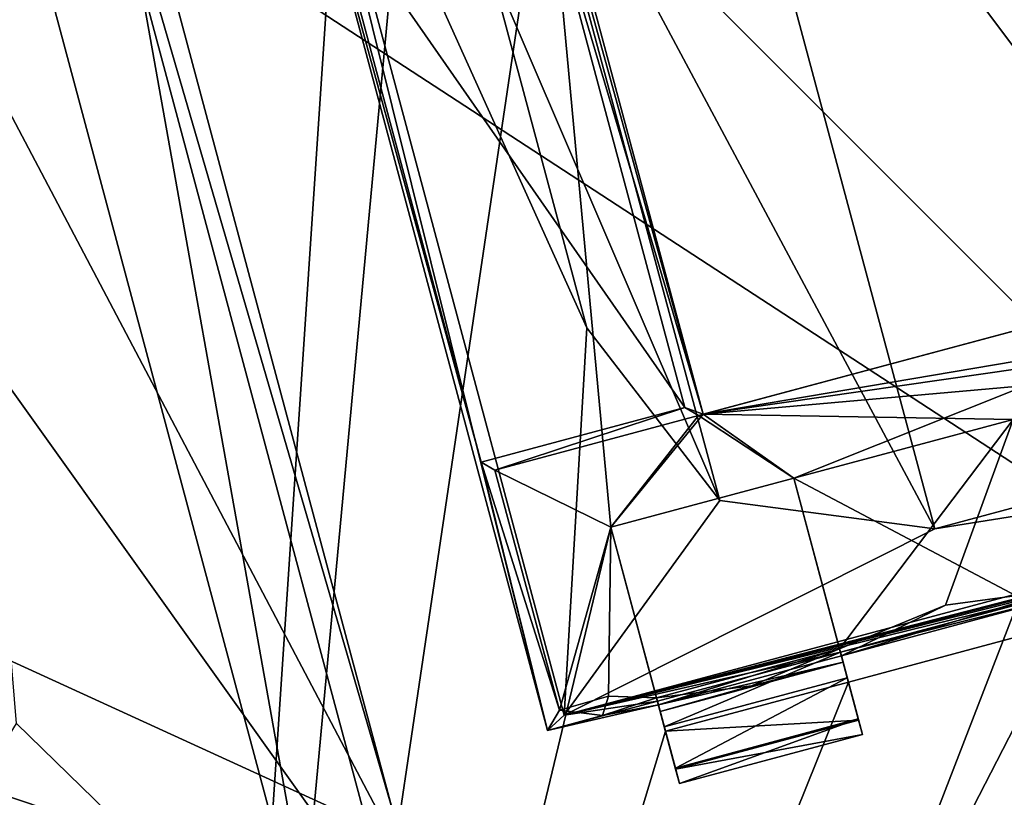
# Model space of a CAD drawing. Header units: millimetres. Extents: x -78 to 78, y -78 to 78.
# Tile 335 of 449: x 61.15 to 63.75, y 15.03 to 17.08. Entities that reach past the tile are written whole.
import ezdxf

# ---------------------------------------------------------------- set-up
doc = ezdxf.new("R2010")
doc.units = ezdxf.units.MM
doc.header["$LTSCALE"] = 41.718519
for name, color, linetype in [('1262', 7, 'CONTINUOUS'), ('1334', 7, 'CONTINUOUS'), ('1346', 7, 'CONTINUOUS'), ('1377', 7, 'CONTINUOUS'), ('1394', 7, 'CONTINUOUS'), ('1417', 7, 'CONTINUOUS'), ('1465', 7, 'CONTINUOUS'), ('1745', 7, 'CONTINUOUS'), ('1769', 7, 'CONTINUOUS'), ('2704', 7, 'CONTINUOUS'), ('2720', 7, 'CONTINUOUS'), ('2737', 7, 'CONTINUOUS'), ('328', 7, 'CONTINUOUS'), ('344', 7, 'CONTINUOUS'), ('4573', 7, 'CONTINUOUS'), ('4583', 7, 'CONTINUOUS'), ('4584', 7, 'CONTINUOUS'), ('4597', 7, 'CONTINUOUS'), ('4598', 7, 'CONTINUOUS'), ('4615', 7, 'CONTINUOUS'), ('4617', 7, 'CONTINUOUS'), ('4630', 7, 'CONTINUOUS'), ('4631', 7, 'CONTINUOUS'), ('4634', 7, 'CONTINUOUS'), ('4635', 7, 'CONTINUOUS'), ('4644', 7, 'CONTINUOUS'), ('4654', 7, 'CONTINUOUS'), ('4655', 7, 'CONTINUOUS'), ('4656', 7, 'CONTINUOUS'), ('4657', 7, 'CONTINUOUS'), ('4658', 7, 'CONTINUOUS'), ('4669', 7, 'CONTINUOUS'), ('4670', 7, 'CONTINUOUS'), ('4682', 7, 'CONTINUOUS'), ('4697', 7, 'CONTINUOUS'), ('4724', 7, 'CONTINUOUS'), ('4726', 7, 'CONTINUOUS')]:
    doc.layers.add(name, color=color, linetype=linetype)

msp = doc.modelspace()

# ---------------------------------------------------------------- linework, layer by layer
at = {"layer": '1262', "color": 7, "linetype": 'CONTINUOUS'}
msp.add_3dface([(61.9626, 14.4268, 22.2), (58.1301, 10.3116, 23.7), (61.1437, 15.2242, 22.2), (61.9626, 14.4268, 22.2)], dxfattribs=at)
at = {"layer": '1334', "color": 7, "linetype": 'CONTINUOUS'}
msp.add_3dface([(59.5557, 10.8032, 26.0387), (61.8461, 14.2311, 23.3613), (60.964, 15.0848, 23.3613), (59.5557, 10.8032, 26.0387)], dxfattribs=at)
at = {"layer": '1346', "color": 7, "linetype": 'CONTINUOUS'}
for points in [[(61.9626, 14.4268, 22.2), (61.1437, 15.2242, 22.2), (60.8746, 18.4874, 22.2), (61.9626, 14.4268, 22.2)], [(61.9626, 14.4268, 22.2), (60.8746, 18.4874, 22.2), (61.3085, 18.084, 22.2), (61.9626, 14.4268, 22.2)], [(62.1368, 14.9931, 22.2), (61.9626, 14.4268, 22.2), (61.3085, 18.084, 22.2), (62.1368, 14.9931, 22.2)], [(63.0151, 13.9661, 22.2), (62.7491, 14.6395, 22.2), (65.8401, 15.4677, 22.2), (63.0151, 13.9661, 22.2)], [(64.169, 13.9075, 22.2), (63.0151, 13.9661, 22.2), (65.8401, 15.4677, 22.2), (64.169, 13.9075, 22.2)]]:
    msp.add_3dface(points, dxfattribs=at)
at = {"layer": '1377', "color": 7, "linetype": 'CONTINUOUS'}
for points in [[(60.9652, 16.3356, 23.2), (62.1401, 14.6903, 23.2), (61.16, 18.3479, 23.2), (60.9652, 16.3356, 23.2)], [(62.1368, 14.9931, 23.2), (61.3085, 18.084, 23.2), (61.16, 18.3479, 23.2), (62.1368, 14.9931, 23.2)], [(62.1401, 14.6903, 23.2), (62.1368, 14.9931, 23.2), (61.16, 18.3479, 23.2), (62.1401, 14.6903, 23.2)], [(65.8401, 15.4677, 23.2), (62.7491, 14.6395, 23.2), (64.1276, 14.2225, 23.2), (65.8401, 15.4677, 23.2)]]:
    msp.add_3dface(points, dxfattribs=at)
at = {"layer": '1394', "color": 7, "linetype": 'CONTINUOUS'}
for points in [[(60.4391, 16.1946, 23.3613), (61.16, 18.3479, 23.2), (60.3388, 17.4181, 23.3613), (60.4391, 16.1946, 23.3613)], [(60.9652, 16.3356, 23.2), (61.16, 18.3479, 23.2), (60.4391, 16.1946, 23.3613), (60.9652, 16.3356, 23.2)], [(62.1401, 14.6903, 23.2), (60.9652, 16.3356, 23.2), (60.964, 15.0848, 23.3613), (62.1401, 14.6903, 23.2)], [(61.8461, 14.2311, 23.3613), (62.1401, 14.6903, 23.2), (60.964, 15.0848, 23.3613), (61.8461, 14.2311, 23.3613)]]:
    msp.add_3dface(points, dxfattribs=at)
at = {"layer": '1417', "color": 7, "linetype": 'CONTINUOUS'}
for points in [[(65.8401, 15.4677, 22.2), (62.7491, 14.6395, 22.2), (65.8401, 15.4677, 23.2), (65.8401, 15.4677, 22.2)], [(62.7491, 14.6395, 22.2), (62.7491, 14.6395, 23.2), (65.8401, 15.4677, 23.2), (62.7491, 14.6395, 22.2)]]:
    msp.add_3dface(points, dxfattribs=at)
at = {"layer": '1465', "color": 7, "linetype": 'CONTINUOUS'}
for points in [[(62.1368, 14.9931, 22.2), (61.3085, 18.084, 22.2), (62.1368, 14.9931, 23.2), (62.1368, 14.9931, 22.2)], [(62.1368, 14.9931, 23.2), (61.3085, 18.084, 22.2), (61.3085, 18.084, 23.2), (62.1368, 14.9931, 23.2)]]:
    msp.add_3dface(points, dxfattribs=at)
at = {"layer": '1745', "linetype": 'CONTINUOUS'}
for points in [[(69.7599, 30.9897, 28.7), (56.7696, 51.03, 28.7), (56.7695, 10.7164, 28.7), (69.7599, 30.9897, 28.7)], [(75.9193, 7.9475, 28.7), (69.7599, 30.9897, 28.7), (53.7937, -21.0684, 28.7), (75.9193, 7.9475, 28.7)], [(53.7937, -21.0684, 28.7), (69.7599, 30.9897, 28.7), (56.7669, -10.73, 28.7), (53.7937, -21.0684, 28.7)], [(56.7669, -10.73, 28.7), (69.7599, 30.9897, 28.7), (57.7718, -0.0089, 28.7), (56.7669, -10.73, 28.7)], [(57.7718, -0.0089, 28.7), (69.7599, 30.9897, 28.7), (56.7695, 10.7164, 28.7), (57.7718, -0.0089, 28.7)]]:
    msp.add_3dface(points, dxfattribs=at)
at = {"layer": '1769', "linetype": 'CONTINUOUS'}
for points in [[(68.005, 27.6073, 26.2), (72.6977, 10.0938, 26.2), (60.6528, 24.562, 26.2), (68.005, 27.6073, 26.2)], [(60.6528, 24.562, 26.2), (72.6977, 10.0938, 26.2), (58.2182, 22.9916, 26.2), (60.6528, 24.562, 26.2)], [(72.6977, 10.0938, 26.2), (56.4893, 20.6607, 26.2), (58.2182, 22.9916, 26.2), (72.6977, 10.0938, 26.2)], [(72.6977, 10.0938, 26.2), (55.6942, 17.8776, 26.2), (56.4893, 20.6607, 26.2), (72.6977, 10.0938, 26.2)], [(72.6977, 10.0938, 26.2), (64.8079, 9.0551, 26.2), (55.6942, 17.8776, 26.2), (72.6977, 10.0938, 26.2)], [(64.8079, 9.0551, 26.2), (55.9316, 14.9868, 26.2), (55.6942, 17.8776, 26.2), (64.8079, 9.0551, 26.2)]]:
    msp.add_3dface(points, dxfattribs=at)
at = {"layer": '2704', "linetype": 'CONTINUOUS'}
for points in [[(61.5456, 10.8774, 21.67), (62.0377, 18.2605, 21.67), (58.707, 21.4384, 21.67), (61.5456, 10.8774, 21.67)], [(62.1818, 17.7226, 21.67), (62.0377, 18.2605, 21.67), (61.5456, 10.8774, 21.67), (62.1818, 17.7226, 21.67)], [(62.5417, 17.586, 21.67), (62.1818, 17.7226, 21.67), (61.5456, 10.8774, 21.67), (62.5417, 17.586, 21.67)], [(62.7124, 15.7424, 21.67), (62.5417, 17.586, 21.67), (61.5456, 10.8774, 21.67), (62.7124, 15.7424, 21.67)], [(62.9558, 16.0406, 21.67), (62.5417, 17.586, 21.67), (62.7124, 15.7424, 21.67), (62.9558, 16.0406, 21.67)], [(64.9606, 16.5777, 21.67), (62.9558, 16.0406, 21.67), (65.3204, 16.4412, 21.67), (64.9606, 16.5777, 21.67)], [(65.3204, 16.4412, 21.67), (62.9558, 16.0406, 21.67), (64.8374, 16.3118, 21.67), (65.3204, 16.4412, 21.67)], [(62.9558, 16.0406, 21.67), (64.2579, 16.1565, 21.67), (64.8374, 16.3118, 21.67), (62.9558, 16.0406, 21.67)], [(62.9558, 16.0406, 21.67), (63.7749, 16.0271, 21.67), (64.2579, 16.1565, 21.67), (62.9558, 16.0406, 21.67)], [(63.1954, 15.8718, 21.67), (62.9558, 16.0406, 21.67), (62.7124, 15.7424, 21.67), (63.1954, 15.8718, 21.67)], [(62.9558, 16.0406, 21.67), (63.1954, 15.8718, 21.67), (63.7749, 16.0271, 21.67), (62.9558, 16.0406, 21.67)], [(63.7749, 16.0271, 21.67), (63.1954, 15.8718, 21.67), (63.9191, 15.4892, 21.67), (63.7749, 16.0271, 21.67)], [(64.65, 1.5817, 21.67), (65.4645, 15.9033, 21.67), (61.5456, 10.8774, 21.67), (64.65, 1.5817, 21.67)], [(65.4645, 15.9033, 21.67), (64.9816, 15.7739, 21.67), (61.5456, 10.8774, 21.67), (65.4645, 15.9033, 21.67)], [(63.1954, 15.8718, 21.67), (63.3395, 15.3339, 21.67), (63.9191, 15.4892, 21.67), (63.1954, 15.8718, 21.67)], [(64.9816, 15.7739, 21.67), (64.402, 15.6186, 21.67), (61.5456, 10.8774, 21.67), (64.9816, 15.7739, 21.67)], [(62.8565, 15.2045, 21.67), (62.7124, 15.7424, 21.67), (61.5456, 10.8774, 21.67), (62.8565, 15.2045, 21.67)], [(64.402, 15.6186, 21.67), (63.9191, 15.4892, 21.67), (61.5456, 10.8774, 21.67), (64.402, 15.6186, 21.67)], [(63.9191, 15.4892, 21.67), (63.3395, 15.3339, 21.67), (61.5456, 10.8774, 21.67), (63.9191, 15.4892, 21.67)], [(63.3395, 15.3339, 21.67), (62.8565, 15.2045, 21.67), (61.5456, 10.8774, 21.67), (63.3395, 15.3339, 21.67)]]:
    msp.add_3dface(points, dxfattribs=at)
at = {"layer": '2720', "linetype": 'CONTINUOUS'}
for points in [[(66.5547, 21.688, 20.074), (69.1341, 10.9737, 20.074), (58.725, 21.3895, 20.074), (66.5547, 21.688, 20.074)], [(69.1341, 10.9737, 20.074), (69.9999, -0.0001, 20.074), (58.725, 21.3895, 20.074), (69.1341, 10.9737, 20.074)], [(58.725, 21.3895, 20.074), (69.9999, -0.0001, 20.074), (62.4999, -0.0001, 20.074), (58.725, 21.3895, 20.074)]]:
    msp.add_3dface(points, dxfattribs=at)
at = {"layer": '2737', "linetype": 'CONTINUOUS'}
for points in [[(61.5456, 10.8774, 21.67), (58.707, 21.4384, 21.67), (58.725, 21.3895, 20.074), (61.5456, 10.8774, 21.67)], [(61.5456, 10.8774, 21.67), (58.725, 21.3895, 20.074), (62.4999, -0.0001, 20.074), (61.5456, 10.8774, 21.67)]]:
    msp.add_3dface(points, dxfattribs=at)
at = {"layer": '328', "linetype": 'CONTINUOUS'}
for points in [[(15.5, 30, 15), (32.5, 30, 15), (72.3187, 15.3427, 15), (15.5, 30, 15)], [(47.5, -30, 15), (15.5, 30, 15), (67, -30, 15), (47.5, -30, 15)], [(67, -30, 15), (15.5, 30, 15), (67.5, -30, 15), (67, -30, 15)], [(67.5, -30, 15), (15.5, 30, 15), (72.3187, -15.3427, 15), (67.5, -30, 15)], [(72.3187, -15.3427, 15), (15.5, 30, 15), (73.9493, 0, 15), (72.3187, -15.3427, 15)], [(73.9493, 0, 15), (15.5, 30, 15), (72.3187, 15.3427, 15), (73.9493, 0, 15)], [(32.5, 30, 15), (47.5, 30, 15), (72.3187, 15.3427, 15), (32.5, 30, 15)], [(47.5, 30, 15), (67, 30, 15), (72.3187, 15.3427, 15), (47.5, 30, 15)]]:
    msp.add_3dface(points, dxfattribs=at)
at = {"layer": '344', "linetype": 'CONTINUOUS'}
for points in [[(47.5, 30, 16.5), (15.5, -30, 16.5), (67, 30, 16.5), (47.5, 30, 16.5)], [(67, 30, 16.5), (15.5, -30, 16.5), (67.5, 30, 16.5), (67, 30, 16.5)], [(67.5, 30, 16.5), (15.5, -30, 16.5), (72.3187, 15.3427, 16.5), (67.5, 30, 16.5)], [(72.3187, 15.3427, 16.5), (15.5, -30, 16.5), (73.9493, 0, 16.5), (72.3187, 15.3427, 16.5)]]:
    msp.add_3dface(points, dxfattribs=at)
at = {"layer": '4573', "linetype": 'CONTINUOUS'}
for points in [[(62.5298, 17.5829, 21.845), (62.9558, 16.0406, 21.67), (62.5088, 17.5465, 22.27), (62.5298, 17.5829, 21.845)], [(62.5417, 17.586, 21.67), (62.9558, 16.0406, 21.67), (62.5298, 17.5829, 21.845), (62.5417, 17.586, 21.67)], [(62.5088, 17.5465, 22.27), (62.9558, 16.0406, 21.67), (62.9075, 16.0584, 22.27), (62.5088, 17.5465, 22.27)], [(62.9558, 16.0406, 21.67), (62.9439, 16.0374, 21.845), (62.9075, 16.0584, 22.27), (62.9558, 16.0406, 21.67)]]:
    msp.add_3dface(points, dxfattribs=at)
at = {"layer": '4583', "linetype": 'CONTINUOUS'}
for points in [[(62.9439, 16.0374, 21.845), (64.9606, 16.5777, 21.67), (64.9724, 16.5809, 21.845), (62.9439, 16.0374, 21.845)], [(62.9558, 16.0406, 21.67), (64.9606, 16.5777, 21.67), (62.9439, 16.0374, 21.845), (62.9558, 16.0406, 21.67)]]:
    msp.add_3dface(points, dxfattribs=at)
at = {"layer": '4584', "linetype": 'CONTINUOUS'}
for points in [[(62.8565, 15.2045, 21.67), (63.3395, 15.3339, 21.67), (63.3665, 15.2332, 21.7623), (62.8565, 15.2045, 21.67)], [(62.8565, 15.2045, 21.67), (63.3665, 15.2332, 21.7623), (62.8835, 15.1038, 21.7623), (62.8565, 15.2045, 21.67)], [(63.3665, 15.2332, 21.7623), (63.3765, 15.1957, 21.896), (62.8835, 15.1038, 21.7623), (63.3665, 15.2332, 21.7623)], [(63.3765, 15.1957, 21.896), (62.8936, 15.0663, 21.896), (62.8835, 15.1038, 21.7623), (63.3765, 15.1957, 21.896)]]:
    msp.add_3dface(points, dxfattribs=at)
at = {"layer": '4597', "linetype": 'CONTINUOUS'}
for points in [[(62.7124, 15.7424, 21.67), (62.8565, 15.2045, 21.67), (62.8835, 15.1038, 21.7623), (62.7124, 15.7424, 21.67)], [(62.7124, 15.7424, 21.845), (62.7124, 15.7424, 21.67), (62.8835, 15.1038, 21.7623), (62.7124, 15.7424, 21.845)], [(62.8329, 15.2926, 21.8612), (62.7124, 15.7424, 21.845), (62.8835, 15.1038, 21.7623), (62.8329, 15.2926, 21.8612)], [(62.8426, 15.2565, 22.1557), (62.8329, 15.2926, 21.8612), (62.8936, 15.0663, 21.896), (62.8426, 15.2565, 22.1557)], [(62.8936, 15.0663, 21.896), (62.8329, 15.2926, 21.8612), (62.8835, 15.1038, 21.7623), (62.8936, 15.0663, 21.896)], [(62.8353, 15.2836, 22.6698), (62.8379, 15.274, 22.4493), (62.8536, 15.2153, 22.652), (62.8353, 15.2836, 22.6698)], [(62.8379, 15.274, 22.4493), (62.8426, 15.2565, 22.1557), (62.8936, 15.0663, 22.421), (62.8379, 15.274, 22.4493)], [(62.8536, 15.2153, 22.652), (62.8379, 15.274, 22.4493), (62.8827, 15.107, 22.5598), (62.8536, 15.2153, 22.652)], [(62.8827, 15.107, 22.5598), (62.8379, 15.274, 22.4493), (62.8936, 15.0663, 22.421), (62.8827, 15.107, 22.5598)], [(62.8936, 15.0663, 22.421), (62.8426, 15.2565, 22.1557), (62.8936, 15.0663, 21.896), (62.8936, 15.0663, 22.421)]]:
    msp.add_3dface(points, dxfattribs=at)
at = {"layer": '4598', "linetype": 'CONTINUOUS'}
for points in [[(63.3395, 15.3339, 21.67), (63.1954, 15.8718, 21.67), (63.1954, 15.8718, 21.845), (63.3395, 15.3339, 21.67)], [(63.3665, 15.2332, 21.7623), (63.3395, 15.3339, 21.67), (63.1954, 15.8718, 21.845), (63.3665, 15.2332, 21.7623)], [(63.316, 15.4218, 21.8612), (63.3665, 15.2332, 21.7623), (63.1954, 15.8718, 21.845), (63.316, 15.4218, 21.8612)], [(63.316, 15.4218, 21.8612), (63.3256, 15.3859, 22.1542), (63.3765, 15.1957, 21.896), (63.316, 15.4218, 21.8612)], [(63.3665, 15.2332, 21.7623), (63.316, 15.4218, 21.8612), (63.3765, 15.1957, 21.896), (63.3665, 15.2332, 21.7623)], [(63.3209, 15.4034, 22.4493), (63.3183, 15.413, 22.6698), (63.3656, 15.2365, 22.5598), (63.3209, 15.4034, 22.4493)], [(63.3656, 15.2365, 22.5598), (63.3183, 15.413, 22.6698), (63.3366, 15.3447, 22.652), (63.3656, 15.2365, 22.5598)], [(63.3256, 15.3859, 22.1542), (63.3209, 15.4034, 22.4493), (63.3765, 15.1957, 22.421), (63.3256, 15.3859, 22.1542)], [(63.3765, 15.1957, 22.421), (63.3209, 15.4034, 22.4493), (63.3656, 15.2365, 22.5598), (63.3765, 15.1957, 22.421)], [(63.3765, 15.1957, 21.896), (63.3256, 15.3859, 22.1542), (63.3765, 15.1957, 22.421), (63.3765, 15.1957, 21.896)]]:
    msp.add_3dface(points, dxfattribs=at)
at = {"layer": '4615', "linetype": 'CONTINUOUS'}
for points in [[(63.1954, 15.8718, 21.67), (62.7124, 15.7424, 21.67), (63.1954, 15.8718, 21.845), (63.1954, 15.8718, 21.67)], [(63.1954, 15.8718, 21.845), (62.7124, 15.7424, 21.67), (62.7124, 15.7424, 21.845), (63.1954, 15.8718, 21.845)]]:
    msp.add_3dface(points, dxfattribs=at)
at = {"layer": '4617', "linetype": 'CONTINUOUS'}
for points in [[(62.9075, 16.0584, 22.27), (62.4066, 15.8934, 21.845), (62.3702, 15.9144, 22.27), (62.9075, 16.0584, 22.27)], [(62.9075, 16.0584, 22.27), (62.9439, 16.0374, 21.845), (62.4066, 15.8934, 21.845), (62.9075, 16.0584, 22.27)]]:
    msp.add_3dface(points, dxfattribs=at)
at = {"layer": '4630', "linetype": 'CONTINUOUS'}
for points in [[(63.316, 15.4218, 21.8612), (63.0833, 15.3242, 21.9003), (63.3256, 15.3859, 22.1542), (63.316, 15.4218, 21.8612)], [(62.8379, 15.274, 22.4493), (63.3209, 15.4034, 22.4493), (63.3256, 15.3859, 22.1542), (62.8379, 15.274, 22.4493)], [(62.8379, 15.274, 22.4493), (63.3256, 15.3859, 22.1542), (62.8426, 15.2565, 22.1557), (62.8379, 15.274, 22.4493)], [(63.3256, 15.3859, 22.1542), (63.0833, 15.3242, 21.9003), (62.8426, 15.2565, 22.1557), (63.3256, 15.3859, 22.1542)], [(63.0833, 15.3242, 21.9003), (62.8329, 15.2926, 21.8612), (62.8426, 15.2565, 22.1557), (63.0833, 15.3242, 21.9003)]]:
    msp.add_3dface(points, dxfattribs=at)
at = {"layer": '4631', "linetype": 'CONTINUOUS'}
for points in [[(63.3765, 15.1957, 21.896), (63.3765, 15.1957, 22.421), (62.8936, 15.0663, 21.896), (63.3765, 15.1957, 21.896)], [(63.3765, 15.1957, 22.421), (62.8936, 15.0663, 22.421), (62.8936, 15.0663, 21.896), (63.3765, 15.1957, 22.421)]]:
    msp.add_3dface(points, dxfattribs=at)
at = {"layer": '4634', "linetype": 'CONTINUOUS'}
for points in [[(62.9439, 16.0374, 21.845), (64.9724, 16.5809, 21.845), (63.1954, 15.8718, 21.845), (62.9439, 16.0374, 21.845)], [(63.1954, 15.8718, 21.845), (64.9724, 16.5809, 21.845), (63.7749, 16.0271, 21.845), (63.1954, 15.8718, 21.845)], [(62.9439, 16.0374, 21.845), (62.7124, 15.7424, 21.845), (62.4066, 15.8934, 21.845), (62.9439, 16.0374, 21.845)], [(62.9439, 16.0374, 21.845), (63.1954, 15.8718, 21.845), (62.7124, 15.7424, 21.845), (62.9439, 16.0374, 21.845)], [(63.316, 15.4218, 21.8612), (63.1954, 15.8718, 21.845), (63.7749, 16.0271, 21.845), (63.316, 15.4218, 21.8612)], [(63.5956, 15.537, 21.845), (63.316, 15.4218, 21.8612), (63.7749, 16.0271, 21.845), (63.5956, 15.537, 21.845)], [(63.8955, 15.5773, 21.8612), (63.5956, 15.537, 21.845), (63.7749, 16.0271, 21.845), (63.8955, 15.5773, 21.8612)], [(62.7124, 15.7424, 21.845), (62.5765, 15.2595, 21.845), (62.4066, 15.8934, 21.845), (62.7124, 15.7424, 21.845)], [(62.7065, 15.2965, 21.845), (62.5765, 15.2595, 21.845), (62.7124, 15.7424, 21.845), (62.7065, 15.2965, 21.845)], [(62.8329, 15.2926, 21.8612), (62.7065, 15.2965, 21.845), (62.7124, 15.7424, 21.845), (62.8329, 15.2926, 21.8612)]]:
    msp.add_3dface(points, dxfattribs=at)
at = {"layer": '4635', "linetype": 'CONTINUOUS'}
for points in [[(62.5088, 17.5465, 22.27), (62.9075, 16.0584, 22.27), (61.9715, 17.4025, 22.27), (62.5088, 17.5465, 22.27)], [(62.9075, 16.0584, 22.27), (62.3702, 15.9144, 22.27), (61.9715, 17.4025, 22.27), (62.9075, 16.0584, 22.27)]]:
    msp.add_3dface(points, dxfattribs=at)
at = {"layer": '4644', "linetype": 'CONTINUOUS'}
for points in [[(62.8353, 15.2836, 22.6698), (62.5456, 15.206, 22.67), (62.8379, 15.274, 22.4493), (62.8353, 15.2836, 22.6698)], [(62.5456, 15.206, 22.67), (62.6903, 15.2454, 22.46), (62.8379, 15.274, 22.4493), (62.5456, 15.206, 22.67)], [(62.5456, 15.206, 22.67), (62.5456, 15.206, 22.47), (62.6903, 15.2454, 22.46), (62.5456, 15.206, 22.67)]]:
    msp.add_3dface(points, dxfattribs=at)
at = {"layer": '4654', "linetype": 'CONTINUOUS'}
for points in [[(63.9004, 15.5587, 22.4493), (63.3209, 15.4034, 22.4493), (63.8955, 15.5773, 21.8612), (63.9004, 15.5587, 22.4493)], [(63.8955, 15.5773, 21.8612), (63.3209, 15.4034, 22.4493), (63.5956, 15.537, 21.845), (63.8955, 15.5773, 21.8612)], [(63.5956, 15.537, 21.845), (63.3209, 15.4034, 22.4493), (63.316, 15.4218, 21.8612), (63.5956, 15.537, 21.845)], [(62.8379, 15.274, 22.4493), (62.8329, 15.2926, 21.8612), (63.316, 15.4218, 21.8612), (62.8379, 15.274, 22.4493)], [(63.3209, 15.4034, 22.4493), (62.8379, 15.274, 22.4493), (63.316, 15.4218, 21.8612), (63.3209, 15.4034, 22.4493)], [(62.5765, 15.2595, 21.845), (62.7065, 15.2965, 21.845), (62.6903, 15.2454, 22.46), (62.5765, 15.2595, 21.845)], [(62.7065, 15.2965, 21.845), (62.8329, 15.2926, 21.8612), (62.6903, 15.2454, 22.46), (62.7065, 15.2965, 21.845)], [(62.6903, 15.2454, 22.46), (62.8329, 15.2926, 21.8612), (62.8379, 15.274, 22.4493), (62.6903, 15.2454, 22.46)], [(62.5456, 15.206, 22.47), (62.5765, 15.2595, 21.845), (62.6903, 15.2454, 22.46), (62.5456, 15.206, 22.47)]]:
    msp.add_3dface(points, dxfattribs=at)
at = {"layer": '4655', "linetype": 'CONTINUOUS'}
for points in [[(63.3366, 15.3447, 22.652), (62.8536, 15.2153, 22.652), (62.8827, 15.107, 22.5598), (63.3366, 15.3447, 22.652)], [(63.3656, 15.2365, 22.5598), (63.3366, 15.3447, 22.652), (62.8827, 15.107, 22.5598), (63.3656, 15.2365, 22.5598)], [(63.3656, 15.2365, 22.5598), (62.8827, 15.107, 22.5598), (62.8936, 15.0663, 22.421), (63.3656, 15.2365, 22.5598)], [(63.3765, 15.1957, 22.421), (63.3656, 15.2365, 22.5598), (62.8936, 15.0663, 22.421), (63.3765, 15.1957, 22.421)]]:
    msp.add_3dface(points, dxfattribs=at)
at = {"layer": '4656', "linetype": 'CONTINUOUS'}
for points in [[(61.7691, 18.1037, 22.67), (61.7691, 18.1037, 22.47), (62.5456, 15.206, 22.47), (61.7691, 18.1037, 22.67)], [(62.5456, 15.206, 22.67), (61.7691, 18.1037, 22.67), (62.5456, 15.206, 22.47), (62.5456, 15.206, 22.67)]]:
    msp.add_3dface(points, dxfattribs=at)
at = {"layer": '4657', "linetype": 'CONTINUOUS'}
msp.add_3dface([(63.316, 15.4218, 21.8612), (62.8329, 15.2926, 21.8612), (63.0833, 15.3242, 21.9003), (63.316, 15.4218, 21.8612)], dxfattribs=at)
at = {"layer": '4658', "linetype": 'CONTINUOUS'}
for points in [[(62.5456, 15.206, 22.47), (61.7691, 18.1037, 22.47), (62.3702, 15.9144, 22.27), (62.5456, 15.206, 22.47)], [(62.3702, 15.9144, 22.27), (61.7691, 18.1037, 22.47), (61.9715, 17.4025, 22.27), (62.3702, 15.9144, 22.27)], [(62.5765, 15.2595, 21.845), (62.5456, 15.206, 22.47), (62.3702, 15.9144, 22.27), (62.5765, 15.2595, 21.845)], [(62.4066, 15.8934, 21.845), (62.5765, 15.2595, 21.845), (62.3702, 15.9144, 22.27), (62.4066, 15.8934, 21.845)]]:
    msp.add_3dface(points, dxfattribs=at)
at = {"layer": '4669', "linetype": 'CONTINUOUS'}
for points in [[(63.3183, 15.413, 22.6698), (62.8353, 15.2836, 22.6698), (62.8536, 15.2153, 22.652), (63.3183, 15.413, 22.6698)], [(63.3366, 15.3447, 22.652), (63.3183, 15.413, 22.6698), (62.8536, 15.2153, 22.652), (63.3366, 15.3447, 22.652)]]:
    msp.add_3dface(points, dxfattribs=at)
at = {"layer": '4670', "linetype": 'CONTINUOUS'}
for points in [[(63.8979, 15.5683, 22.6698), (63.3183, 15.413, 22.6698), (63.9004, 15.5587, 22.4493), (63.8979, 15.5683, 22.6698)], [(63.3183, 15.413, 22.6698), (63.3209, 15.4034, 22.4493), (63.9004, 15.5587, 22.4493), (63.3183, 15.413, 22.6698)]]:
    msp.add_3dface(points, dxfattribs=at)
at = {"layer": '4682', "linetype": 'CONTINUOUS'}
for points in [[(61.8275, 18.0904, 23.47), (61.7691, 18.1037, 22.67), (62.5456, 15.206, 22.67), (61.8275, 18.0904, 23.47)], [(62.5895, 15.2466, 23.47), (61.8275, 18.0904, 23.47), (62.5456, 15.206, 22.67), (62.5895, 15.2466, 23.47)]]:
    msp.add_3dface(points, dxfattribs=at)
at = {"layer": '4697', "linetype": 'CONTINUOUS'}
for points in [[(65.6748, 16.0733, 23.47), (62.5895, 15.2466, 23.47), (65.4433, 15.9824, 22.6698), (65.6748, 16.0733, 23.47)], [(65.4433, 15.9824, 22.6698), (62.5895, 15.2466, 23.47), (64.9604, 15.853, 22.6698), (65.4433, 15.9824, 22.6698)], [(64.9604, 15.853, 22.6698), (62.5895, 15.2466, 23.47), (64.3808, 15.6977, 22.6698), (64.9604, 15.853, 22.6698)], [(64.3808, 15.6977, 22.6698), (62.5895, 15.2466, 23.47), (63.8979, 15.5683, 22.6698), (64.3808, 15.6977, 22.6698)], [(63.8979, 15.5683, 22.6698), (62.5895, 15.2466, 23.47), (63.3183, 15.413, 22.6698), (63.8979, 15.5683, 22.6698)], [(63.3183, 15.413, 22.6698), (62.5895, 15.2466, 23.47), (62.8353, 15.2836, 22.6698), (63.3183, 15.413, 22.6698)], [(62.5895, 15.2466, 23.47), (62.5456, 15.206, 22.67), (62.8353, 15.2836, 22.6698), (62.5895, 15.2466, 23.47)]]:
    msp.add_3dface(points, dxfattribs=at)
at = {"layer": '4724', "linetype": 'CONTINUOUS'}
for points in [[(61.8275, 18.0904, 23.47), (62.5895, 15.2466, 23.47), (62.649, 16.2689, 23.47), (61.8275, 18.0904, 23.47)], [(62.3901, 17.2349, 23.47), (61.8275, 18.0904, 23.47), (62.649, 16.2689, 23.47), (62.3901, 17.2349, 23.47)], [(62.649, 16.2689, 23.47), (62.5895, 15.2466, 23.47), (63.0001, 15.8126, 23.47), (62.649, 16.2689, 23.47)], [(62.5895, 15.2466, 23.47), (65.6748, 16.0733, 23.47), (63.5675, 15.7386, 23.47), (62.5895, 15.2466, 23.47)], [(63.5675, 15.7386, 23.47), (65.6748, 16.0733, 23.47), (64.5335, 15.9974, 23.47), (63.5675, 15.7386, 23.47)], [(63.0001, 15.8126, 23.47), (62.5895, 15.2466, 23.47), (63.5675, 15.7386, 23.47), (63.0001, 15.8126, 23.47)]]:
    msp.add_3dface(points, dxfattribs=at)
at = {"layer": '4726', "linetype": 'CONTINUOUS'}
for points in [[(63.8864, 18.4122, 23.47), (62.9205, 18.1534, 23.47), (64.5335, 15.9974, 23.47), (63.8864, 18.4122, 23.47)], [(62.9205, 18.1534, 23.47), (62.4641, 17.8023, 23.47), (63.5675, 15.7386, 23.47), (62.9205, 18.1534, 23.47)], [(62.9205, 18.1534, 23.47), (63.5675, 15.7386, 23.47), (64.5335, 15.9974, 23.47), (62.9205, 18.1534, 23.47)], [(62.4641, 17.8023, 23.47), (62.3901, 17.2349, 23.47), (63.0001, 15.8126, 23.47), (62.4641, 17.8023, 23.47)], [(62.4641, 17.8023, 23.47), (63.0001, 15.8126, 23.47), (63.5675, 15.7386, 23.47), (62.4641, 17.8023, 23.47)], [(62.3901, 17.2349, 23.47), (62.649, 16.2689, 23.47), (63.0001, 15.8126, 23.47), (62.3901, 17.2349, 23.47)]]:
    msp.add_3dface(points, dxfattribs=at)

doc.saveas('drawing.dxf')
